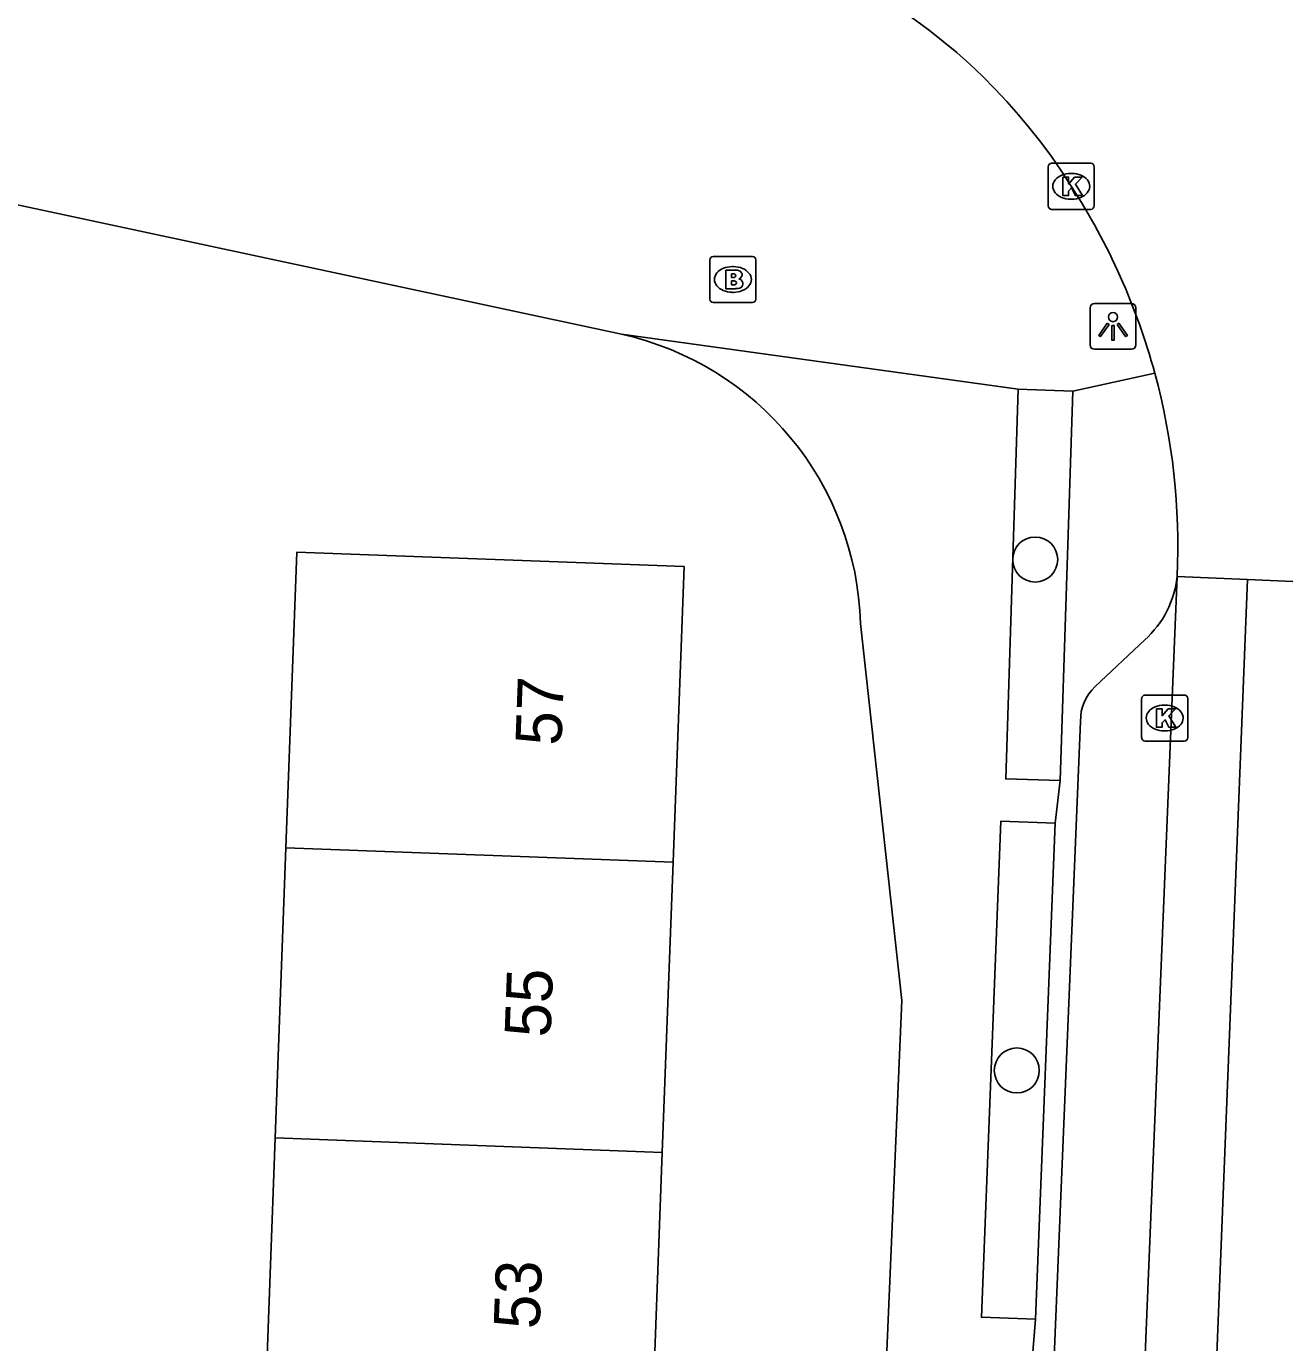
# Model space of a CAD drawing. Extents: x 160732 to 162105, y 387428 to 388479.
# Drawn here: x 161408.84 to 161436.19, y 387723.39 to 387751.99 of the extents above; entities that cross this region are included whole.
import ezdxf

# ---------------------------------------------------------------- set-up
doc = ezdxf.new("R2010")
doc.units = 0
for name, color, linetype in [('IMGEO_Boom', 7, 'Continuous'), ('IMGEO_Brandkraan', 7, 'Continuous'), ('IMGEO_Fietspad_gesloten', 7, 'Continuous'), ('IMGEO_Haag', 7, 'Continuous'), ('IMGEO_Kolk', 7, 'Continuous'), ('IMGEO_Lichtpunt', 7, 'Continuous'), ('IMGEO_Pand', 7, 'Continuous'), ('IMGEO_Pand_nummerreeks', 7, 'Continuous'), ('IMGEO_Parkeervlak_open', 7, 'Continuous'), ('IMGEO_Rijbaan_lokaal_gesloten', 7, 'Continuous'), ('IMGEO_Rijbaan_lokaal_open', 7, 'Continuous'), ('IMGEO_Voetpad_open', 7, 'Continuous')]:
    doc.layers.add(name, color=color, linetype=linetype)

msp = doc.modelspace()

# ---------------------------------------------------------------- linework, layer by layer
at = {"layer": 'IMGEO_Boom'}
for centre in [(161430.77, 387740.404), (161430.371, 387729.302)]:
    msp.add_circle(centre, 0.489, dxfattribs=at)
at = {"layer": 'IMGEO_Brandkraan'}
for p, q in [((161423.699, 387746.065), (161423.699, 387746.917)), ((161423.774, 387746.991), (161424.626, 387746.991)), ((161424.7, 387746.917), (161424.7, 387746.065)), ((161424.187, 387746.771), (161424.212, 387746.771)), ((161424.626, 387745.991), (161423.774, 387745.991)), ((161424.21, 387746.211), (161424.185, 387746.211))]:
    msp.add_line(p, q, dxfattribs=at)
for points in [[(161423.699, 387746.065), (161423.699, 387746.917)], [(161423.774, 387746.991), (161424.626, 387746.991)], [(161424.7, 387746.917), (161424.7, 387746.065)], [(161424.047, 387746.691), (161424.047, 387746.291), (161424.26, 387746.291)], [(161424.278, 387746.691), (161424.047, 387746.691)], [(161424.226, 387746.61), (161424.172, 387746.61), (161424.172, 387746.534)], [(161424.172, 387746.534), (161424.225, 387746.534)], [(161424.234, 387746.458), (161424.172, 387746.458), (161424.172, 387746.377)], [(161424.172, 387746.377), (161424.234, 387746.377)], [(161424.626, 387745.991), (161423.774, 387745.991)]]:
    msp.add_lwpolyline(points, dxfattribs=at)
for centre, radius, start, end in [((161423.776, 387746.915), 0.0765, 91.552, 178.448), ((161423.776, 387746.915), 0.0765, 91.552, 178.448), ((161424.624, 387746.915), 0.0765, 1.552, 88.448), ((161424.624, 387746.915), 0.0765, 1.552, 88.448), ((161424.227, 387746.572), 0.0379, 267.8285, 90.9355), ((161424.282, 387746.546), 0.145, 59.4692, 91.5367), ((161424.307, 387746.593), 0.0922, 285.5137, 58.1501), ((161424.235, 387746.417), 0.0404, 269.8759, 90.5077), ((161424.266, 387746.542), 0.251, 268.6676, 293.5347), ((161424.312, 387746.401), 0.105, 301.3115, 78.989), ((161423.776, 387746.067), 0.0765, 181.552, 268.448), ((161423.776, 387746.067), 0.0765, 181.552, 268.448), ((161424.624, 387746.067), 0.0765, 271.552, 358.448), ((161424.624, 387746.067), 0.0765, 271.552, 358.448)]:
    msp.add_arc(centre, radius, start, end, dxfattribs=at)
for centre, major_axis, ratio, start_param, end_param in [((161424.186, 387746.491), (-0.387, 0.002), 0.722429, 4.712389, 7.853982), ((161424.211, 387746.491), (-0.39, 0.002), 0.717154, 1.570796, 4.712389)]:
    msp.add_ellipse(centre, major_axis=major_axis, ratio=ratio, start_param=start_param, end_param=end_param, dxfattribs=at)
at = {"layer": 'IMGEO_Fietspad_gesloten'}
msp.add_lwpolyline([(161433.856, 387740.037), (161431.964, 387694.06)], dxfattribs=at)
at = {"layer": 'IMGEO_Haag'}
for points in [[(161431.587, 387744.066), (161431.315, 387735.6)], [(161431.201, 387734.673), (161430.78, 387723.894)]]:
    msp.add_lwpolyline(points, dxfattribs=at)
at = {"layer": 'IMGEO_Kolk'}
for p, q in [((161431.053, 387748.089), (161431.053, 387748.941)), ((161431.128, 387749.015), (161431.98, 387749.015)), ((161432.054, 387748.941), (161432.054, 387748.089)), ((161431.541, 387748.795), (161431.566, 387748.795)), ((161431.564, 387748.235), (161431.539, 387748.235)), ((161431.98, 387748.015), (161431.128, 387748.015)), ((161433.084, 387736.534), (161433.084, 387737.386)), ((161433.159, 387737.46), (161434.011, 387737.46)), ((161434.085, 387737.386), (161434.085, 387736.534)), ((161433.572, 387737.24), (161433.597, 387737.24)), ((161433.595, 387736.68), (161433.57, 387736.68)), ((161434.011, 387736.46), (161433.159, 387736.46))]:
    msp.add_line(p, q, dxfattribs=at)
for points in [[(161431.053, 387748.089), (161431.053, 387748.941)], [(161431.128, 387749.015), (161431.98, 387749.015)], [(161432.054, 387748.941), (161432.054, 387748.089)], [(161431.374, 387748.715), (161431.497, 387748.715), (161431.497, 387748.564), (161431.627, 387748.715), (161431.791, 387748.715), (161431.645, 387748.564), (161431.798, 387748.315), (161431.646, 387748.315), (161431.561, 387748.479), (161431.497, 387748.412), (161431.497, 387748.315), (161431.374, 387748.315), (161431.374, 387748.715)], [(161431.98, 387748.015), (161431.128, 387748.015)], [(161433.084, 387736.534), (161433.084, 387737.386)], [(161433.159, 387737.46), (161434.011, 387737.46)], [(161434.085, 387737.386), (161434.085, 387736.534)], [(161433.405, 387737.16), (161433.528, 387737.16), (161433.528, 387737.009), (161433.658, 387737.16), (161433.822, 387737.16), (161433.676, 387737.009), (161433.829, 387736.76), (161433.677, 387736.76), (161433.592, 387736.924), (161433.528, 387736.857), (161433.528, 387736.76), (161433.405, 387736.76), (161433.405, 387737.16)], [(161434.011, 387736.46), (161433.159, 387736.46)]]:
    msp.add_lwpolyline(points, dxfattribs=at)
for centre, start, end in [((161431.13, 387748.939), 91.552, 178.448), ((161431.13, 387748.939), 91.552, 178.448), ((161431.978, 387748.939), 1.552, 88.448), ((161431.978, 387748.939), 1.552, 88.448), ((161431.13, 387748.091), 181.552, 268.448), ((161431.13, 387748.091), 181.552, 268.448), ((161431.978, 387748.091), 271.552, 358.448), ((161431.978, 387748.091), 271.552, 358.448), ((161433.161, 387737.384), 91.552, 178.448), ((161433.161, 387737.384), 91.552, 178.448), ((161434.009, 387737.384), 1.552, 88.448), ((161434.009, 387737.384), 1.552, 88.448), ((161433.161, 387736.536), 181.552, 268.448), ((161433.161, 387736.536), 181.552, 268.448), ((161434.009, 387736.536), 271.552, 358.448), ((161434.009, 387736.536), 271.552, 358.448)]:
    msp.add_arc(centre, 0.0765, start, end, dxfattribs=at)
for centre, major_axis, ratio, start_param, end_param in [((161431.54, 387748.515), (-0.387, 0.002), 0.722429, 4.712389, 7.853982), ((161431.565, 387748.515), (-0.39, 0.002), 0.717154, 1.570796, 4.712389), ((161433.571, 387736.96), (-0.387, 0.002), 0.722429, 4.712389, 7.853982), ((161433.596, 387736.96), (-0.39, 0.002), 0.717154, 1.570796, 4.712389)]:
    msp.add_ellipse(centre, major_axis=major_axis, ratio=ratio, start_param=start_param, end_param=end_param, dxfattribs=at)
at = {"layer": 'IMGEO_Lichtpunt'}
for p, q in [((161432.865, 387745.97), (161432.057, 387745.97)), ((161432.865, 387745.97), (161432.057, 387745.97)), ((161431.963, 387745.875), (161431.963, 387745.068)), ((161431.963, 387745.875), (161431.963, 387745.068)), ((161432.959, 387745.068), (161432.959, 387745.875)), ((161432.959, 387745.068), (161432.959, 387745.875)), ((161432.057, 387744.974), (161432.865, 387744.974)), ((161432.057, 387744.974), (161432.865, 387744.974))]:
    msp.add_line(p, q, dxfattribs=at)
for points in [[(161432.337, 387745.539), (161432.376, 387745.511), (161432.188, 387745.249), (161432.15, 387745.276), (161432.337, 387745.539)], [(161432.439, 387745.491), (161432.486, 387745.491), (161432.486, 387745.169), (161432.439, 387745.169), (161432.439, 387745.491)], [(161432.549, 387745.511), (161432.587, 387745.538), (161432.774, 387745.276), (161432.735, 387745.248), (161432.549, 387745.511)]]:
    msp.add_lwpolyline(points, dxfattribs=at)
msp.add_circle((161432.462, 387745.673), 0.0994, dxfattribs=at)
for centre, start, end in [((161432.057, 387745.875), 90, 180), ((161432.057, 387745.875), 90, 180), ((161432.865, 387745.875), 0, 90), ((161432.865, 387745.875), 0, 90), ((161432.057, 387745.068), 180, 270), ((161432.057, 387745.068), 180, 270), ((161432.865, 387745.068), 270, 0), ((161432.865, 387745.068), 270, 360)]:
    msp.add_arc(centre, 0.0946, start, end, dxfattribs=at)
at = {"layer": 'IMGEO_Pand'}
for points in [[(161414.487, 387734.141), (161414.726, 387740.566), (161423.139, 387740.253), (161422.9, 387733.828)], [(161414.252, 387727.835), (161414.487, 387734.141)], [(161422.9, 387733.828), (161414.487, 387734.141)], [(161422.9, 387733.828), (161422.665, 387727.521)], [(161414.017, 387721.529), (161414.252, 387727.835)], [(161414.252, 387727.835), (161422.665, 387727.521)], [(161422.665, 387727.521), (161422.429, 387721.215)]]:
    msp.add_lwpolyline(points, dxfattribs=at)
at = {"layer": 'IMGEO_Parkeervlak_open'}
for points in [[(161433.151, 387738.66), (161432.076, 387737.643)], [(161431.756, 387736.886), (161430.11, 387697.206)]]:
    msp.add_lwpolyline(points, dxfattribs=at)
for centre, radius, start, end in [((161431.71, 387740.267), 2.159, 311.8909, 353.8858), ((161432.727, 387736.922), 0.971, 132.0605, 182.1099)]:
    msp.add_arc(centre, radius, start, end, dxfattribs=at)
at = {"layer": 'IMGEO_Rijbaan_lokaal_gesloten'}
msp.add_lwpolyline([(161433.542, 387693.472), (161435.382, 387739.97)], dxfattribs=at)
at = {"layer": 'IMGEO_Rijbaan_lokaal_open'}
for points in [[(161435.382, 387739.97), (161433.856, 387740.037)], [(161438.832, 387739.819), (161435.382, 387739.97)]]:
    msp.add_lwpolyline(points, dxfattribs=at)
for centre, radius, start, end in [((161420.679, 387741.714), 12.827, 32.0209, 86.6641), ((161419.467, 387740.675), 14.407, 15.2154, 32.9687), ((161419.462, 387740.687), 14.409, 357.4145, 15.1634)]:
    msp.add_arc(centre, radius, start, end, dxfattribs=at)
at = {"layer": 'IMGEO_Voetpad_open'}
for points in [[(161404.817, 387748.928), (161421.779, 387745.301)], [(161421.779, 387745.301), (161430.403, 387744.104)], [(161431.587, 387744.066), (161433.369, 387744.456)], [(161431.315, 387735.6), (161430.131, 387735.638), (161430.403, 387744.104)], [(161430.403, 387744.104), (161431.587, 387744.066)], [(161426.258, 387693.063), (161427.875, 387730.822), (161426.974, 387739.014)], [(161431.201, 387734.673), (161431.315, 387735.6)], [(161430.78, 387723.894), (161429.603, 387723.94), (161430.024, 387734.719), (161431.201, 387734.673)], [(161430.707, 387723.008), (161430.78, 387723.894)]]:
    msp.add_lwpolyline(points, dxfattribs=at)
msp.add_arc((161420.335, 387738.818), 6.642, 1.6889, 77.4455, dxfattribs=at)

# ---------------------------------------------------------------- texts
at = {"layer": 'IMGEO_Pand_nummerreeks'}
for s, p in [('57', (161420.472, 387736.351)), ('55', (161420.236, 387730.011)), ('53', (161419.999, 387723.671))]:
    msp.add_text(s, height=1, rotation=87.8657, dxfattribs=at).set_placement(p)

doc.saveas('drawing.dxf')
